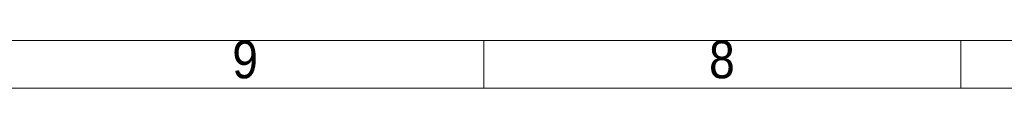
# Model space of a CAD drawing. Header units: millimetres. Extents: x 450 to 25135, y 150 to 17673.
# Tile 261 of 463: x 11305 to 14402, y 17520 to 17673. Entities that reach past the tile are written whole.
import ezdxf

# ---------------------------------------------------------------- set-up
doc = ezdxf.new("R2010")
doc.units = ezdxf.units.MM
doc.linetypes.add('SLD-Continua', pattern=[0])
doc.styles.add('SLDTEXTSTYLE3', font='GOTHIC.TTF', dxfattribs={"width": 0.913})

msp = doc.modelspace()

# ---------------------------------------------------------------- linework, layer by layer
at = {"color": 7, "linetype": 'SLD-Continua', "lineweight": 18, "ltscale": 30}
for p, q in [((450, 17670), (25080, 17670)), ((12765, 17520), (12765, 17670)), ((14265, 17520), (14265, 17670)), ((600, 17520), (24930, 17520)), ((12765, 17520), (12765, 17520))]:
    msp.add_line(p, q, dxfattribs=at)

# ---------------------------------------------------------------- texts
at = {"color": 7, "linetype": 'Continuous', "lineweight": 0, "ltscale": 30, "char_height": 119.1, "attachment_point": 2, "style": 'SLDTEXTSTYLE3'}
for s, insert in [('9', (12013.8, 17670.4)), ('8', (13513.8, 17670.4))]:
    msp.add_mtext(s, dxfattribs=dict(at, insert=insert))

doc.saveas('drawing.dxf')
